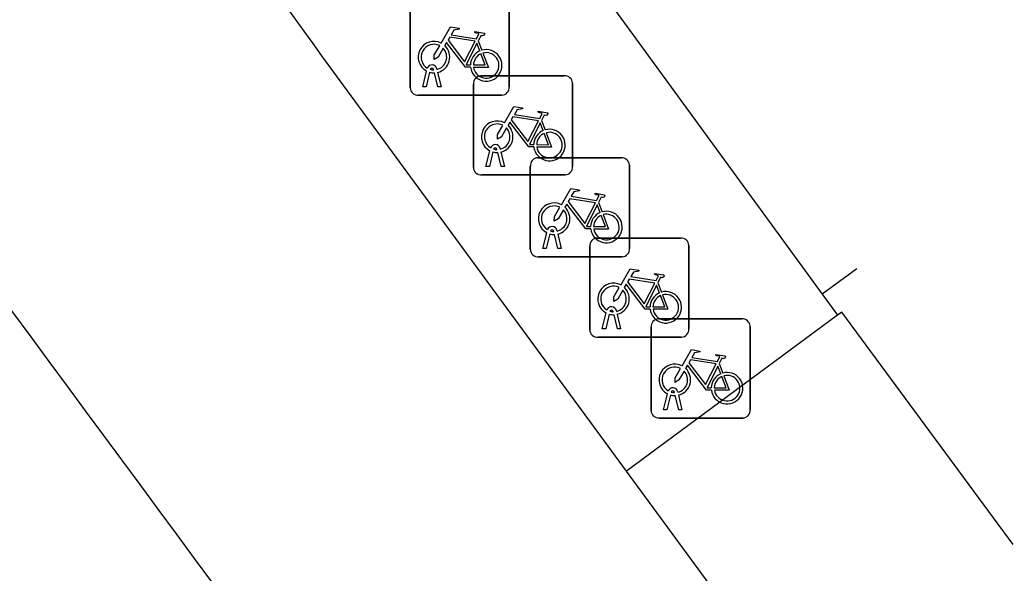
# Model space of a CAD drawing. Extents: x 161087 to 161922, y 382574 to 383873.
# Drawn here: x 161829.41 to 161839.43, y 382968.37 to 382973.95 of the extents above; entities that cross this region are included whole.
import ezdxf

# ---------------------------------------------------------------- set-up
doc = ezdxf.new("R2010")
doc.units = 0
for name, color, linetype in [('IMGEO_Berm_open', 7, 'Continuous'), ('IMGEO_Fietsenrek', 7, 'Continuous'), ('IMGEO_Fietspad_gesloten', 7, 'Continuous'), ('IMGEO_Rijbaan_lokaal_gesloten', 7, 'Continuous'), ('IMGEO_Rijbaan_lokaal_open', 7, 'Continuous')]:
    doc.layers.add(name, color=color, linetype=linetype)

msp = doc.modelspace()

# ---------------------------------------------------------------- linework, layer by layer
at = {"layer": 'IMGEO_Berm_open'}
msp.add_lwpolyline([(161837.658, 382970.972), (161835.531, 382969.399)], dxfattribs=at)
at = {"layer": 'IMGEO_Fietsenrek'}
for p, q in [((161833.348, 382973.267), (161833.348, 382974.108)), ((161833.348, 382974.108), (161833.348, 382973.267)), ((161834.348, 382974.117), (161834.348, 382973.276)), ((161834.348, 382973.276), (161834.348, 382974.117)), ((161834.035, 382973.741), (161834.071, 382973.646)), ((161833.475, 382973.276), (161833.514, 382973.436)), ((161833.586, 382973.448), (161833.585, 382973.452)), ((161833.617, 382973.459), (161833.618, 382973.452)), ((161833.544, 382973.424), (161833.509, 382973.276)), ((161833.627, 382973.276), (161833.593, 382973.418)), ((161833.625, 382973.422), (161833.66, 382973.276)), ((161834.061, 382973.388), (161834.902, 382973.388)), ((161834.902, 382973.388), (161834.061, 382973.388)), ((161833.509, 382973.276), (161833.475, 382973.276)), ((161833.66, 382973.276), (161833.627, 382973.276)), ((161833.986, 382972.463), (161833.986, 382973.304)), ((161833.986, 382973.304), (161833.986, 382972.463)), ((161834.986, 382973.313), (161834.986, 382972.472)), ((161834.986, 382972.472), (161834.986, 382973.313)), ((161834.273, 382973.192), (161833.432, 382973.192)), ((161833.432, 382973.192), (161834.273, 382973.192)), ((161834.673, 382972.937), (161834.709, 382972.842)), ((161834.113, 382972.472), (161834.152, 382972.632)), ((161834.224, 382972.644), (161834.223, 382972.648)), ((161834.255, 382972.655), (161834.256, 382972.648)), ((161834.182, 382972.62), (161834.147, 382972.472)), ((161834.265, 382972.472), (161834.231, 382972.614)), ((161834.263, 382972.618), (161834.298, 382972.472)), ((161834.635, 382972.561), (161835.476, 382972.561)), ((161835.476, 382972.561), (161834.635, 382972.561)), ((161834.147, 382972.472), (161834.113, 382972.472)), ((161834.298, 382972.472), (161834.265, 382972.472)), ((161834.56, 382971.636), (161834.56, 382972.477)), ((161834.56, 382972.477), (161834.56, 382971.636)), ((161835.56, 382972.486), (161835.56, 382971.645)), ((161835.56, 382971.645), (161835.56, 382972.486)), ((161834.911, 382972.388), (161834.07, 382972.388)), ((161834.07, 382972.388), (161834.911, 382972.388)), ((161835.247, 382972.11), (161835.283, 382972.015)), ((161834.687, 382971.645), (161834.726, 382971.805)), ((161834.756, 382971.793), (161834.721, 382971.645)), ((161834.798, 382971.817), (161834.797, 382971.821)), ((161834.839, 382971.645), (161834.805, 382971.787)), ((161834.829, 382971.828), (161834.83, 382971.821)), ((161834.837, 382971.791), (161834.872, 382971.645)), ((161835.234, 382971.751), (161836.075, 382971.751)), ((161836.075, 382971.751), (161835.234, 382971.751)), ((161834.721, 382971.645), (161834.687, 382971.645)), ((161834.872, 382971.645), (161834.839, 382971.645)), ((161835.159, 382970.826), (161835.159, 382971.667)), ((161835.159, 382971.667), (161835.159, 382970.826)), ((161836.159, 382971.676), (161836.159, 382970.835)), ((161836.159, 382970.835), (161836.159, 382971.676)), ((161835.485, 382971.561), (161834.644, 382971.561)), ((161834.644, 382971.561), (161835.485, 382971.561)), ((161835.846, 382971.3), (161835.882, 382971.205)), ((161835.286, 382970.835), (161835.325, 382970.995)), ((161835.355, 382970.983), (161835.32, 382970.835)), ((161835.397, 382971.007), (161835.396, 382971.011)), ((161835.438, 382970.835), (161835.404, 382970.977)), ((161835.428, 382971.018), (161835.429, 382971.011)), ((161835.436, 382970.981), (161835.471, 382970.835)), ((161835.852, 382970.935), (161836.693, 382970.935)), ((161836.693, 382970.935), (161835.852, 382970.935)), ((161835.32, 382970.835), (161835.286, 382970.835)), ((161835.471, 382970.835), (161835.438, 382970.835)), ((161835.777, 382970.01), (161835.777, 382970.851)), ((161835.777, 382970.851), (161835.777, 382970.01)), ((161836.777, 382970.86), (161836.777, 382970.019)), ((161836.777, 382970.019), (161836.777, 382970.86)), ((161836.084, 382970.751), (161835.243, 382970.751)), ((161835.243, 382970.751), (161836.084, 382970.751)), ((161836.464, 382970.484), (161836.5, 382970.389)), ((161835.904, 382970.019), (161835.943, 382970.179)), ((161835.973, 382970.167), (161835.938, 382970.019)), ((161836.015, 382970.191), (161836.014, 382970.195)), ((161836.056, 382970.019), (161836.022, 382970.161)), ((161836.046, 382970.202), (161836.047, 382970.195)), ((161836.054, 382970.165), (161836.089, 382970.019)), ((161836.702, 382969.935), (161835.861, 382969.935)), ((161835.861, 382969.935), (161836.702, 382969.935)), ((161835.938, 382970.019), (161835.904, 382970.019)), ((161836.089, 382970.019), (161836.056, 382970.019))]:
    msp.add_line(p, q, dxfattribs=at)
for points in [[(161833.661, 382973.718), (161833.756, 382973.882), (161833.842, 382973.868), (161833.844, 382973.859), (161833.788, 382973.848), (161833.761, 382973.803), (161834.017, 382973.762)], [(161834.017, 382973.762), (161834.042, 382973.811), (161834.036, 382973.815), (161834.013, 382973.819), (161834.001, 382973.826), (161834, 382973.829), (161834.002, 382973.834), (161834.097, 382973.819), (161834.099, 382973.809), (161834.089, 382973.796), (161834.077, 382973.79), (161834.063, 382973.796), (161834.035, 382973.741)], [(161834.004, 382973.737), (161833.747, 382973.778), (161833.73, 382973.749), (161833.897, 382973.529), (161834.004, 382973.737)], [(161833.682, 382973.666), (161833.63, 382973.576), (161833.59, 382973.551), (161833.591, 382973.598), (161833.646, 382973.692)], [(161833.957, 382973.474), (161833.907, 382973.474), (161833.716, 382973.725), (161833.697, 382973.693)], [(161834.052, 382973.639), (161834.022, 382973.716), (161833.913, 382973.498), (161833.956, 382973.498)], [(161833.986, 382973.498), (161834.106, 382973.497), (161834.062, 382973.611)], [(161834.082, 382973.618), (161834.137, 382973.473), (161833.987, 382973.473)], [(161834.299, 382972.914), (161834.394, 382973.078), (161834.48, 382973.064), (161834.482, 382973.055), (161834.426, 382973.044), (161834.399, 382972.999), (161834.655, 382972.958)], [(161834.642, 382972.933), (161834.385, 382972.974), (161834.368, 382972.945), (161834.535, 382972.725), (161834.642, 382972.933)], [(161834.655, 382972.958), (161834.68, 382973.007), (161834.674, 382973.011), (161834.651, 382973.015), (161834.639, 382973.022), (161834.638, 382973.025), (161834.64, 382973.03), (161834.735, 382973.015), (161834.737, 382973.005), (161834.727, 382972.992), (161834.715, 382972.986), (161834.701, 382972.992), (161834.673, 382972.937)], [(161834.32, 382972.862), (161834.268, 382972.772), (161834.228, 382972.747), (161834.229, 382972.794), (161834.284, 382972.888)], [(161834.595, 382972.67), (161834.545, 382972.67), (161834.354, 382972.921), (161834.335, 382972.889)], [(161834.69, 382972.835), (161834.66, 382972.912), (161834.551, 382972.694), (161834.594, 382972.694)], [(161834.624, 382972.694), (161834.744, 382972.693), (161834.7, 382972.807)], [(161834.72, 382972.814), (161834.775, 382972.669), (161834.625, 382972.669)], [(161834.873, 382972.087), (161834.968, 382972.251), (161835.054, 382972.237), (161835.056, 382972.228), (161835, 382972.217), (161834.973, 382972.172), (161835.229, 382972.131)], [(161835.216, 382972.106), (161834.959, 382972.147), (161834.942, 382972.118), (161835.109, 382971.898), (161835.216, 382972.106)], [(161835.229, 382972.131), (161835.254, 382972.18), (161835.248, 382972.184), (161835.225, 382972.188), (161835.213, 382972.195), (161835.212, 382972.198), (161835.214, 382972.203), (161835.309, 382972.188), (161835.311, 382972.178), (161835.301, 382972.165), (161835.289, 382972.159), (161835.275, 382972.165), (161835.247, 382972.11)], [(161834.894, 382972.035), (161834.842, 382971.945), (161834.802, 382971.92), (161834.803, 382971.967), (161834.858, 382972.061)], [(161835.169, 382971.843), (161835.119, 382971.843), (161834.928, 382972.094), (161834.909, 382972.062)], [(161835.264, 382972.008), (161835.234, 382972.085), (161835.125, 382971.867), (161835.168, 382971.867)], [(161835.198, 382971.867), (161835.318, 382971.866), (161835.274, 382971.98)], [(161835.294, 382971.987), (161835.349, 382971.842), (161835.199, 382971.842)], [(161835.472, 382971.277), (161835.567, 382971.441), (161835.653, 382971.427), (161835.655, 382971.418), (161835.599, 382971.407), (161835.572, 382971.362), (161835.828, 382971.321)], [(161835.815, 382971.296), (161835.558, 382971.337), (161835.541, 382971.308), (161835.708, 382971.088), (161835.815, 382971.296)], [(161835.828, 382971.321), (161835.853, 382971.37), (161835.847, 382971.374), (161835.824, 382971.378), (161835.812, 382971.385), (161835.811, 382971.388), (161835.813, 382971.393), (161835.908, 382971.378), (161835.91, 382971.368), (161835.9, 382971.355), (161835.888, 382971.349), (161835.874, 382971.355), (161835.846, 382971.3)], [(161835.493, 382971.225), (161835.441, 382971.135), (161835.401, 382971.11), (161835.402, 382971.157), (161835.457, 382971.251)], [(161835.768, 382971.033), (161835.718, 382971.033), (161835.527, 382971.284), (161835.508, 382971.252)], [(161835.863, 382971.198), (161835.833, 382971.275), (161835.724, 382971.057), (161835.767, 382971.057)], [(161835.797, 382971.057), (161835.917, 382971.056), (161835.873, 382971.17)], [(161835.893, 382971.177), (161835.948, 382971.032), (161835.798, 382971.032)], [(161836.09, 382970.461), (161836.185, 382970.625), (161836.271, 382970.611), (161836.273, 382970.602), (161836.217, 382970.591), (161836.19, 382970.546), (161836.446, 382970.505)], [(161836.446, 382970.505), (161836.471, 382970.554), (161836.465, 382970.558), (161836.442, 382970.562), (161836.43, 382970.569), (161836.429, 382970.572), (161836.431, 382970.577), (161836.526, 382970.562), (161836.528, 382970.552), (161836.518, 382970.539), (161836.506, 382970.533), (161836.492, 382970.539), (161836.464, 382970.484)], [(161836.111, 382970.409), (161836.059, 382970.319), (161836.019, 382970.294), (161836.02, 382970.341), (161836.075, 382970.435)], [(161836.386, 382970.217), (161836.336, 382970.217), (161836.145, 382970.468), (161836.126, 382970.436)], [(161836.433, 382970.48), (161836.176, 382970.521), (161836.159, 382970.492), (161836.326, 382970.272), (161836.433, 382970.48)], [(161836.481, 382970.382), (161836.451, 382970.459), (161836.342, 382970.241), (161836.385, 382970.241)], [(161836.415, 382970.241), (161836.535, 382970.24), (161836.491, 382970.354)], [(161836.511, 382970.361), (161836.566, 382970.216), (161836.416, 382970.216)]]:
    msp.add_lwpolyline(points, dxfattribs=at)
for centre, radius, start, end in [((161833.588, 382973.577), 0.159, 62.6766, 242.1369), ((161833.588, 382973.577), 0.129, 63.3192, 238.903), ((161833.588, 382973.577), 0.129, 283.6043, 43.4302), ((161833.588, 382973.577), 0.159, 283.5766, 46.6042), ((161834.115, 382973.493), 0.159, 113.3408, 178.3217), ((161834.115, 382973.493), 0.159, 187.0065, 105.7708), ((161834.115, 382973.493), 0.129, 113.923, 177.9556), ((161834.115, 382973.493), 0.129, 188.6715, 104.5883), ((161833.568, 382973.448), 0.0499, 12.8025, 158.6934), ((161833.568, 382973.448), 0.0174, 12.8025, 163.4502), ((161833.588, 382973.577), 0.129, 253.415, 269.0204), ((161833.588, 382973.577), 0.159, 253.9967, 271.7867), ((161834.064, 382973.31), 0.0779, 92.4484, 184.2845), ((161834.064, 382973.31), 0.0779, 92.4484, 184.2845), ((161834.908, 382973.31), 0.0779, 2.4484, 94.2845), ((161834.908, 382973.31), 0.0779, 2.4484, 94.2845), ((161833.426, 382973.27), 0.0779, 182.4484, 274.2845), ((161833.426, 382973.27), 0.0779, 182.4484, 274.2845), ((161834.27, 382973.27), 0.0779, 272.4484, 4.2845), ((161834.27, 382973.27), 0.0779, 272.4484, 4.2845), ((161834.226, 382972.773), 0.159, 62.6766, 242.1369), ((161834.226, 382972.773), 0.129, 63.3192, 238.903), ((161834.226, 382972.773), 0.129, 283.6043, 43.4302), ((161834.226, 382972.773), 0.159, 283.5766, 46.6042), ((161834.753, 382972.689), 0.159, 113.3408, 178.3217), ((161834.753, 382972.689), 0.159, 187.0065, 105.7708), ((161834.753, 382972.689), 0.129, 113.923, 177.9556), ((161834.753, 382972.689), 0.129, 188.6715, 104.5883), ((161834.206, 382972.644), 0.0499, 12.8025, 158.6934), ((161834.206, 382972.644), 0.0174, 12.8025, 163.4502), ((161834.226, 382972.773), 0.129, 253.415, 269.0204), ((161834.226, 382972.773), 0.159, 253.9967, 271.7867), ((161834.638, 382972.483), 0.0779, 92.4484, 184.2845), ((161834.638, 382972.483), 0.0779, 92.4484, 184.2845), ((161835.482, 382972.483), 0.0779, 2.4484, 94.2845), ((161835.482, 382972.483), 0.0779, 2.4484, 94.2845), ((161834.064, 382972.466), 0.0779, 182.4484, 274.2845), ((161834.064, 382972.466), 0.0779, 182.4484, 274.2845), ((161834.908, 382972.466), 0.0779, 272.4484, 4.2845), ((161834.908, 382972.466), 0.0779, 272.4484, 4.2845), ((161834.8, 382971.946), 0.159, 62.6766, 242.1369), ((161834.8, 382971.946), 0.129, 63.3192, 238.903), ((161834.8, 382971.946), 0.129, 283.6043, 43.4302), ((161834.8, 382971.946), 0.159, 283.5766, 46.6042), ((161835.327, 382971.862), 0.159, 113.3408, 178.3217), ((161835.327, 382971.862), 0.159, 187.0065, 105.7708), ((161835.327, 382971.862), 0.129, 113.923, 177.9556), ((161835.327, 382971.862), 0.129, 188.6715, 104.5883), ((161834.78, 382971.817), 0.0499, 12.8025, 158.6934), ((161834.78, 382971.817), 0.0174, 12.8025, 163.4502), ((161834.8, 382971.946), 0.159, 253.9967, 271.7867), ((161834.8, 382971.946), 0.129, 253.415, 269.0204), ((161835.237, 382971.673), 0.0779, 92.4484, 184.2845), ((161835.237, 382971.673), 0.0779, 92.4484, 184.2845), ((161836.081, 382971.673), 0.0779, 2.4484, 94.2845), ((161836.081, 382971.673), 0.0779, 2.4484, 94.2845), ((161834.638, 382971.639), 0.0779, 182.4484, 274.2845), ((161834.638, 382971.639), 0.0779, 182.4484, 274.2845), ((161835.482, 382971.639), 0.0779, 272.4484, 4.2845), ((161835.482, 382971.639), 0.0779, 272.4484, 4.2845), ((161835.399, 382971.136), 0.159, 62.6766, 242.1369), ((161835.399, 382971.136), 0.129, 63.3192, 238.903), ((161835.399, 382971.136), 0.159, 283.5766, 46.6042), ((161835.399, 382971.136), 0.129, 283.6043, 43.4302), ((161835.926, 382971.052), 0.159, 113.3408, 178.3217), ((161835.926, 382971.052), 0.159, 187.0065, 105.7708), ((161835.926, 382971.052), 0.129, 113.923, 177.9556), ((161835.926, 382971.052), 0.129, 188.6715, 104.5883), ((161835.379, 382971.007), 0.0499, 12.8025, 158.6934), ((161835.399, 382971.136), 0.159, 253.9967, 271.7867), ((161835.379, 382971.007), 0.0174, 12.8025, 163.4502), ((161835.399, 382971.136), 0.129, 253.415, 269.0204), ((161835.855, 382970.857), 0.0779, 92.4484, 184.2845), ((161835.855, 382970.857), 0.0779, 92.4484, 184.2845), ((161836.699, 382970.857), 0.0779, 2.4484, 94.2845), ((161836.699, 382970.857), 0.0779, 2.4484, 94.2845), ((161836.081, 382970.829), 0.0779, 272.4484, 4.2845), ((161836.081, 382970.829), 0.0779, 272.4484, 4.2845), ((161835.237, 382970.829), 0.0779, 182.4484, 274.2845), ((161835.237, 382970.829), 0.0779, 182.4484, 274.2845), ((161836.017, 382970.32), 0.159, 62.6766, 242.1369), ((161836.017, 382970.32), 0.129, 63.3192, 238.903), ((161836.017, 382970.32), 0.159, 283.5766, 46.6042), ((161836.017, 382970.32), 0.129, 283.6043, 43.4302), ((161836.544, 382970.236), 0.159, 113.3408, 178.3217), ((161836.544, 382970.236), 0.159, 187.0065, 105.7708), ((161836.544, 382970.236), 0.129, 113.923, 177.9556), ((161836.544, 382970.236), 0.129, 188.6715, 104.5883), ((161835.997, 382970.191), 0.0499, 12.8025, 158.6934), ((161836.017, 382970.32), 0.159, 253.9967, 271.7867), ((161835.997, 382970.191), 0.0174, 12.8025, 163.4502), ((161836.017, 382970.32), 0.129, 253.415, 269.0204), ((161835.855, 382970.013), 0.0779, 182.4484, 274.2845), ((161835.855, 382970.013), 0.0779, 182.4484, 274.2845), ((161836.699, 382970.013), 0.0779, 272.4484, 4.2845), ((161836.699, 382970.013), 0.0779, 272.4484, 4.2845)]:
    msp.add_arc(centre, radius, start, end, dxfattribs=at)
at = {"layer": 'IMGEO_Fietspad_gesloten'}
for points in [[(161835.531, 382969.399), (161832.459, 382973.591)], [(161838.479, 382965.377), (161836.708, 382967.794), (161835.531, 382969.399)]]:
    msp.add_lwpolyline(points, dxfattribs=at)
for centre, radius, start, end in [((161693.12, 382873.255), 171.705, 35.75711, 37.37918), ((160523.912, 382006.666), 1622.989, 35.865173, 36.562682)]:
    msp.add_arc(centre, radius, start, end, dxfattribs=at)
at = {"layer": 'IMGEO_Rijbaan_lokaal_gesloten'}
for points in [[(161831.723, 382979.066), (161833.272, 382976.994), (161837.503, 382971.184)], [(161837.852, 382971.441), (161837.503, 382971.184)]]:
    msp.add_lwpolyline(points, dxfattribs=at)
at = {"layer": 'IMGEO_Rijbaan_lokaal_open'}
for points in [[(161837.503, 382971.184), (161837.658, 382970.972)], [(161839.429, 382968.658), (161837.701, 382971.004), (161837.658, 382970.972)]]:
    msp.add_lwpolyline(points, dxfattribs=at)

doc.saveas('drawing.dxf')
